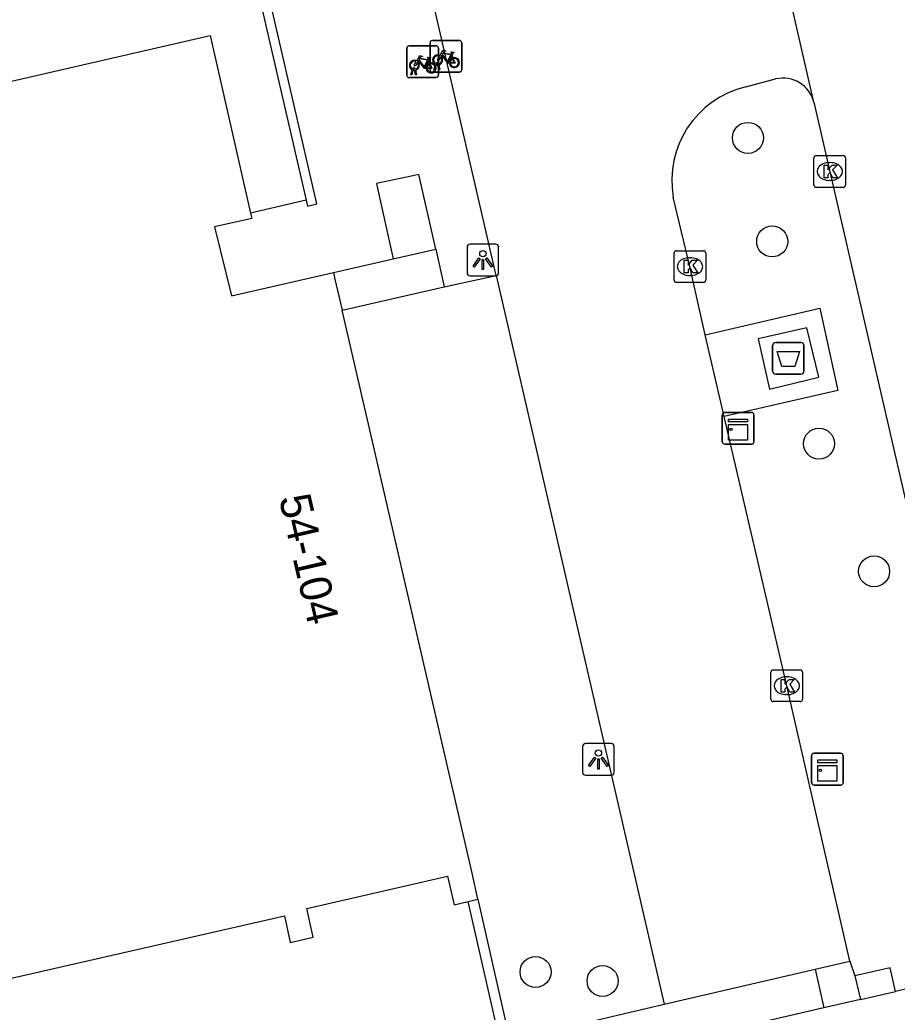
# Model space of a CAD drawing. Extents: x 156414 to 157775, y 382335 to 383765.
# Drawn here: x 156548.24 to 156575.91, y 383290.75 to 383322.06 of the extents above; entities that cross this region are included whole.
import ezdxf

# ---------------------------------------------------------------- set-up
doc = ezdxf.new("R2010")
doc.units = 0
for name, color, linetype in [('IMGEO_Afval_apart_plaats', 7, 'Continuous'), ('IMGEO_Boom', 7, 'Continuous'), ('IMGEO_Fietsenrek', 7, 'Continuous'), ('IMGEO_Haag', 7, 'Continuous'), ('IMGEO_Kast', 7, 'Continuous'), ('IMGEO_Kolk', 7, 'Continuous'), ('IMGEO_Lichtpunt', 7, 'Continuous'), ('IMGEO_Muur', 7, 'Continuous'), ('IMGEO_Pand', 7, 'Continuous'), ('IMGEO_Pand_nummerreeks', 7, 'Continuous'), ('IMGEO_Parkeervlak_open', 7, 'Continuous'), ('IMGEO_Rijbaan_lokaal_gesloten', 7, 'Continuous'), ('IMGEO_Rijbaan_lokaal_open', 7, 'Continuous'), ('IMGEO_Voetpad_gesloten', 7, 'Continuous'), ('IMGEO_Voetpad_open', 7, 'Continuous')]:
    doc.layers.add(name, color=color, linetype=linetype)

msp = doc.modelspace()

# ---------------------------------------------------------------- linework, layer by layer
at = {"layer": 'IMGEO_Afval_apart_plaats'}
for p, q in [((156572.085, 383311.878), (156572.875, 383311.878)), ((156572.875, 383311.878), (156572.085, 383311.878)), ((156571.985, 383310.978), (156571.985, 383311.778)), ((156571.985, 383311.778), (156571.985, 383310.978)), ((156572.975, 383311.778), (156572.975, 383310.978)), ((156572.975, 383310.978), (156572.975, 383311.778)), ((156572.875, 383310.878), (156572.085, 383310.878)), ((156572.085, 383310.878), (156572.875, 383310.878))]:
    msp.add_line(p, q, dxfattribs=at)
msp.add_lwpolyline([(156572.128, 383311.592), (156572.832, 383311.592), (156572.683, 383311.122), (156572.277, 383311.122), (156572.128, 383311.592)], dxfattribs=at)
for centre, start, end in [((156572.085, 383311.778), 90, 180), ((156572.085, 383311.778), 90, 180), ((156572.875, 383311.778), 0, 90), ((156572.875, 383311.778), 360, 90), ((156572.085, 383310.978), 180, 270), ((156572.085, 383310.978), 180, 270), ((156572.875, 383310.978), 270, 0), ((156572.875, 383310.978), 270, 0)]:
    msp.add_arc(centre, 0.1, start, end, dxfattribs=at)
at = {"layer": 'IMGEO_Boom'}
for centre in [(156571.207, 383318.333), (156571.973, 383315.064), (156573.45, 383308.686), (156575.188, 383304.658), (156564.511, 383292.019), (156566.623, 383291.735)]:
    msp.add_circle(centre, 0.489, dxfattribs=at)
at = {"layer": 'IMGEO_Fietsenrek'}
for p, q in [((156560.523, 383321.236), (156561.364, 383321.236)), ((156561.364, 383321.236), (156560.523, 383321.236)), ((156561.181, 383320.48), (156561.181, 383321.321)), ((156561.181, 383321.321), (156561.181, 383320.48)), ((156561.256, 383321.405), (156562.097, 383321.405)), ((156562.097, 383321.405), (156561.256, 383321.405)), ((156562.181, 383321.33), (156562.181, 383320.489)), ((156562.181, 383320.489), (156562.181, 383321.33)), ((156560.448, 383320.311), (156560.448, 383321.152)), ((156560.448, 383321.152), (156560.448, 383320.311)), ((156561.448, 383321.161), (156561.448, 383320.32)), ((156561.448, 383320.32), (156561.448, 383321.161)), ((156561.868, 383320.954), (156561.904, 383320.859)), ((156561.135, 383320.785), (156561.171, 383320.69)), ((156561.308, 383320.489), (156561.347, 383320.649)), ((156561.377, 383320.637), (156561.342, 383320.489)), ((156561.419, 383320.661), (156561.418, 383320.665)), ((156561.46, 383320.489), (156561.426, 383320.631)), ((156561.45, 383320.672), (156561.451, 383320.665)), ((156561.458, 383320.635), (156561.493, 383320.489)), ((156560.575, 383320.32), (156560.614, 383320.48)), ((156560.609, 383320.32), (156560.575, 383320.32)), ((156560.644, 383320.468), (156560.609, 383320.32)), ((156560.686, 383320.492), (156560.685, 383320.496)), ((156560.727, 383320.32), (156560.693, 383320.462)), ((156560.717, 383320.503), (156560.718, 383320.496)), ((156560.725, 383320.466), (156560.76, 383320.32)), ((156560.76, 383320.32), (156560.727, 383320.32)), ((156562.106, 383320.405), (156561.265, 383320.405)), ((156561.265, 383320.405), (156562.106, 383320.405)), ((156561.342, 383320.489), (156561.308, 383320.489)), ((156561.493, 383320.489), (156561.46, 383320.489)), ((156561.373, 383320.236), (156560.532, 383320.236)), ((156560.532, 383320.236), (156561.373, 383320.236))]:
    msp.add_line(p, q, dxfattribs=at)
for points in [[(156560.761, 383320.762), (156560.856, 383320.926), (156560.942, 383320.912), (156560.944, 383320.903), (156560.888, 383320.892), (156560.861, 383320.847), (156561.117, 383320.806)], [(156561.494, 383320.931), (156561.589, 383321.095), (156561.675, 383321.081), (156561.677, 383321.072), (156561.621, 383321.061), (156561.594, 383321.016), (156561.85, 383320.975)], [(156561.79, 383320.687), (156561.74, 383320.687), (156561.549, 383320.938), (156561.53, 383320.906)], [(156561.837, 383320.95), (156561.58, 383320.991), (156561.563, 383320.962), (156561.73, 383320.742), (156561.837, 383320.95)], [(156561.885, 383320.852), (156561.855, 383320.929), (156561.746, 383320.711), (156561.789, 383320.711)], [(156561.85, 383320.975), (156561.875, 383321.024), (156561.869, 383321.028), (156561.846, 383321.032), (156561.834, 383321.039), (156561.833, 383321.042), (156561.835, 383321.047), (156561.93, 383321.032), (156561.932, 383321.022), (156561.922, 383321.009), (156561.91, 383321.003), (156561.896, 383321.009), (156561.868, 383320.954)], [(156560.782, 383320.71), (156560.73, 383320.62), (156560.69, 383320.595), (156560.691, 383320.642), (156560.746, 383320.736)], [(156561.057, 383320.518), (156561.007, 383320.518), (156560.816, 383320.769), (156560.797, 383320.737)], [(156561.104, 383320.781), (156560.847, 383320.822), (156560.83, 383320.793), (156560.997, 383320.573), (156561.104, 383320.781)], [(156561.152, 383320.683), (156561.122, 383320.76), (156561.013, 383320.542), (156561.056, 383320.542)], [(156561.086, 383320.542), (156561.206, 383320.541), (156561.162, 383320.655)], [(156561.182, 383320.662), (156561.237, 383320.517), (156561.087, 383320.517)], [(156561.117, 383320.806), (156561.142, 383320.855), (156561.136, 383320.859), (156561.113, 383320.863), (156561.101, 383320.87), (156561.1, 383320.873), (156561.102, 383320.878), (156561.197, 383320.863), (156561.199, 383320.853), (156561.189, 383320.84), (156561.177, 383320.834), (156561.163, 383320.84), (156561.135, 383320.785)], [(156561.515, 383320.879), (156561.463, 383320.789), (156561.423, 383320.764), (156561.424, 383320.811), (156561.479, 383320.905)], [(156561.819, 383320.711), (156561.939, 383320.71), (156561.895, 383320.824)], [(156561.915, 383320.831), (156561.97, 383320.686), (156561.82, 383320.686)]]:
    msp.add_lwpolyline(points, dxfattribs=at)
for centre, radius, start, end in [((156560.526, 383321.158), 0.0779, 92.4484, 184.2845), ((156560.526, 383321.158), 0.0779, 92.4484, 184.2845), ((156561.259, 383321.327), 0.0779, 92.4484, 184.2845), ((156561.259, 383321.327), 0.0779, 92.4484, 184.2845), ((156561.37, 383321.158), 0.0779, 2.4484, 94.2845), ((156561.37, 383321.158), 0.0779, 2.4484, 94.2845), ((156562.103, 383321.327), 0.0779, 2.4484, 94.2845), ((156562.103, 383321.327), 0.0779, 2.4484, 94.2845), ((156561.421, 383320.79), 0.159, 62.6766, 242.1369), ((156561.421, 383320.79), 0.129, 63.3192, 238.903), ((156560.688, 383320.621), 0.159, 62.6766, 242.1369), ((156560.688, 383320.621), 0.129, 63.3192, 238.903), ((156560.688, 383320.621), 0.129, 283.6043, 43.4302), ((156560.688, 383320.621), 0.159, 283.5766, 46.6042), ((156561.215, 383320.537), 0.159, 113.3408, 178.3217), ((156561.215, 383320.537), 0.159, 187.0065, 105.7708), ((156561.215, 383320.537), 0.129, 113.923, 177.9556), ((156561.215, 383320.537), 0.129, 188.6715, 104.5883), ((156561.401, 383320.661), 0.0499, 12.8025, 158.6934), ((156561.421, 383320.79), 0.159, 253.9967, 271.7867), ((156561.401, 383320.661), 0.0174, 12.8025, 163.4502), ((156561.421, 383320.79), 0.129, 253.415, 269.0204), ((156561.421, 383320.79), 0.129, 283.6043, 43.4302), ((156561.421, 383320.79), 0.159, 283.5766, 46.6042), ((156561.948, 383320.706), 0.159, 113.3408, 178.3217), ((156561.948, 383320.706), 0.159, 187.0065, 105.7708), ((156561.948, 383320.706), 0.129, 113.923, 177.9556), ((156561.948, 383320.706), 0.129, 188.6715, 104.5883), ((156560.526, 383320.314), 0.0779, 182.4484, 274.2845), ((156560.526, 383320.314), 0.0779, 182.4484, 274.2845), ((156560.668, 383320.492), 0.0499, 12.8025, 158.6934), ((156560.688, 383320.621), 0.159, 253.9967, 271.7867), ((156560.668, 383320.492), 0.0174, 12.8025, 163.4502), ((156560.688, 383320.621), 0.129, 253.415, 269.0204), ((156561.259, 383320.483), 0.0779, 182.4484, 274.2845), ((156561.259, 383320.483), 0.0779, 182.4484, 274.2845), ((156561.37, 383320.314), 0.0779, 272.4484, 4.2845), ((156561.37, 383320.314), 0.0779, 272.4484, 4.2845), ((156562.103, 383320.483), 0.0779, 272.4484, 4.2845), ((156562.103, 383320.483), 0.0779, 272.4484, 4.2845)]:
    msp.add_arc(centre, radius, start, end, dxfattribs=at)
at = {"layer": 'IMGEO_Haag'}
msp.add_lwpolyline([(156575.867, 383291.408), (156575.694, 383292.152), (156574.583, 383291.894)], dxfattribs=at)
at = {"layer": 'IMGEO_Kast'}
for p, q in [((156570.474, 383309.672), (156571.315, 383309.672)), ((156571.315, 383309.672), (156570.474, 383309.672)), ((156570.399, 383308.747), (156570.399, 383309.588)), ((156570.399, 383309.588), (156570.399, 383308.747)), ((156571.399, 383309.597), (156571.399, 383308.756)), ((156571.399, 383308.756), (156571.399, 383309.597)), ((156571.324, 383308.672), (156570.483, 383308.672)), ((156570.483, 383308.672), (156571.324, 383308.672)), ((156573.214, 383297.992), (156573.214, 383298.833)), ((156573.214, 383298.833), (156573.214, 383297.992)), ((156573.289, 383298.917), (156574.13, 383298.917)), ((156574.13, 383298.917), (156573.289, 383298.917)), ((156574.214, 383298.842), (156574.214, 383298.001)), ((156574.214, 383298.001), (156574.214, 383298.842)), ((156574.139, 383297.917), (156573.298, 383297.917)), ((156573.298, 383297.917), (156574.139, 383297.917))]:
    msp.add_line(p, q, dxfattribs=at)
for points in [[(156570.594, 383309.462), (156571.194, 383309.462), (156571.194, 383309.377), (156570.594, 383309.377), (156570.594, 383309.462)], [(156570.594, 383309.287), (156571.194, 383309.287), (156571.194, 383308.798), (156570.594, 383308.798), (156570.594, 383309.287)], [(156573.409, 383298.707), (156574.009, 383298.707), (156574.009, 383298.622), (156573.409, 383298.622), (156573.409, 383298.707)], [(156573.409, 383298.532), (156574.009, 383298.532), (156574.009, 383298.043), (156573.409, 383298.043), (156573.409, 383298.532)]]:
    msp.add_lwpolyline(points, dxfattribs=at)
for centre in [(156570.678, 383309.136), (156573.493, 383298.381)]:
    msp.add_circle(centre, 0.0377, dxfattribs=at)
for centre, start, end in [((156570.477, 383309.594), 92.4484, 184.2845), ((156570.477, 383309.594), 92.4484, 184.2845), ((156571.321, 383309.594), 2.4484, 94.2845), ((156571.321, 383309.594), 2.4484, 94.2845), ((156570.477, 383308.75), 182.4484, 274.2845), ((156570.477, 383308.75), 182.4484, 274.2845), ((156571.321, 383308.75), 272.4484, 4.2845), ((156571.321, 383308.75), 272.4484, 4.2845), ((156573.292, 383298.839), 92.4484, 184.2845), ((156573.292, 383298.839), 92.4484, 184.2845), ((156574.136, 383298.839), 2.4484, 94.2845), ((156574.136, 383298.839), 2.4484, 94.2845), ((156573.292, 383297.995), 182.4484, 274.2845), ((156573.292, 383297.995), 182.4484, 274.2845), ((156574.136, 383297.995), 272.4484, 4.2845), ((156574.136, 383297.995), 272.4484, 4.2845)]:
    msp.add_arc(centre, 0.0779, start, end, dxfattribs=at)
at = {"layer": 'IMGEO_Kolk'}
for p, q in [((156573.289, 383316.846), (156573.289, 383317.698)), ((156573.364, 383317.772), (156574.216, 383317.772)), ((156573.777, 383317.552), (156573.802, 383317.552)), ((156574.29, 383317.698), (156574.29, 383316.846)), ((156573.8, 383316.992), (156573.775, 383316.992)), ((156574.216, 383316.772), (156573.364, 383316.772)), ((156568.88, 383313.846), (156568.88, 383314.698)), ((156568.955, 383314.772), (156569.807, 383314.772)), ((156569.881, 383314.698), (156569.881, 383313.846)), ((156569.368, 383314.552), (156569.393, 383314.552)), ((156569.807, 383313.772), (156568.955, 383313.772)), ((156569.391, 383313.992), (156569.366, 383313.992)), ((156572.008, 383301.548), (156572.86, 383301.548)), ((156571.933, 383300.622), (156571.933, 383301.474)), ((156572.421, 383301.328), (156572.446, 383301.328)), ((156572.934, 383301.474), (156572.934, 383300.622)), ((156572.444, 383300.768), (156572.419, 383300.768)), ((156572.86, 383300.548), (156572.008, 383300.548))]:
    msp.add_line(p, q, dxfattribs=at)
for points in [[(156573.289, 383316.846), (156573.289, 383317.698)], [(156573.364, 383317.772), (156574.216, 383317.772)], [(156573.61, 383317.472), (156573.733, 383317.472), (156573.733, 383317.321), (156573.863, 383317.472), (156574.027, 383317.472), (156573.881, 383317.321), (156574.034, 383317.072), (156573.882, 383317.072), (156573.797, 383317.236), (156573.733, 383317.169), (156573.733, 383317.072), (156573.61, 383317.072), (156573.61, 383317.472)], [(156574.29, 383317.698), (156574.29, 383316.846)], [(156574.216, 383316.772), (156573.364, 383316.772)], [(156568.88, 383313.846), (156568.88, 383314.698)], [(156568.955, 383314.772), (156569.807, 383314.772)], [(156569.881, 383314.698), (156569.881, 383313.846)], [(156569.201, 383314.472), (156569.324, 383314.472), (156569.324, 383314.321), (156569.454, 383314.472), (156569.618, 383314.472), (156569.472, 383314.321), (156569.625, 383314.072), (156569.473, 383314.072), (156569.388, 383314.236), (156569.324, 383314.169), (156569.324, 383314.072), (156569.201, 383314.072), (156569.201, 383314.472)], [(156569.807, 383313.772), (156568.955, 383313.772)], [(156572.008, 383301.548), (156572.86, 383301.548)], [(156571.933, 383300.622), (156571.933, 383301.474)], [(156572.254, 383301.248), (156572.377, 383301.248), (156572.377, 383301.097), (156572.507, 383301.248), (156572.671, 383301.248), (156572.525, 383301.097), (156572.678, 383300.848), (156572.526, 383300.848), (156572.441, 383301.012), (156572.377, 383300.945), (156572.377, 383300.848), (156572.254, 383300.848), (156572.254, 383301.248)], [(156572.934, 383301.474), (156572.934, 383300.622)], [(156572.86, 383300.548), (156572.008, 383300.548)]]:
    msp.add_lwpolyline(points, dxfattribs=at)
for centre, start, end in [((156573.366, 383317.696), 91.552, 178.448), ((156573.366, 383317.696), 91.552, 178.448), ((156574.214, 383317.696), 1.552, 88.448), ((156574.214, 383317.696), 1.552, 88.448), ((156573.366, 383316.848), 181.552, 268.448), ((156573.366, 383316.848), 181.552, 268.448), ((156574.214, 383316.848), 271.552, 358.448), ((156574.214, 383316.848), 271.552, 358.448), ((156568.957, 383314.696), 91.552, 178.448), ((156568.957, 383314.696), 91.552, 178.448), ((156569.805, 383314.696), 1.552, 88.448), ((156569.805, 383314.696), 1.552, 88.448), ((156568.957, 383313.848), 181.552, 268.448), ((156568.957, 383313.848), 181.552, 268.448), ((156569.805, 383313.848), 271.552, 358.448), ((156569.805, 383313.848), 271.552, 358.448), ((156572.01, 383301.472), 91.552, 178.448), ((156572.01, 383301.472), 91.552, 178.448), ((156572.858, 383301.472), 1.552, 88.448), ((156572.858, 383301.472), 1.552, 88.448), ((156572.01, 383300.624), 181.552, 268.448), ((156572.01, 383300.624), 181.552, 268.448), ((156572.858, 383300.624), 271.552, 358.448), ((156572.858, 383300.624), 271.552, 358.448)]:
    msp.add_arc(centre, 0.0765, start, end, dxfattribs=at)
for centre, major_axis, ratio, start_param, end_param in [((156573.776, 383317.272), (-0.387, 0.002), 0.722429, 4.712389, 7.853982), ((156573.801, 383317.272), (-0.39, 0.002), 0.717154, 1.570796, 4.712389), ((156569.367, 383314.272), (-0.387, 0.002), 0.722429, 4.712389, 7.853982), ((156569.392, 383314.272), (-0.39, 0.002), 0.717154, 1.570796, 4.712389), ((156572.42, 383301.048), (-0.387, 0.002), 0.722429, 4.712389, 7.853982), ((156572.445, 383301.048), (-0.39, 0.002), 0.717154, 1.570796, 4.712389)]:
    msp.add_ellipse(centre, major_axis=major_axis, ratio=ratio, start_param=start_param, end_param=end_param, dxfattribs=at)
at = {"layer": 'IMGEO_Lichtpunt'}
for p, q in [((156563.252, 383314.978), (156562.444, 383314.978)), ((156563.252, 383314.978), (156562.444, 383314.978)), ((156562.35, 383314.883), (156562.35, 383314.076)), ((156562.35, 383314.883), (156562.35, 383314.076)), ((156563.346, 383314.076), (156563.346, 383314.883)), ((156563.346, 383314.076), (156563.346, 383314.883)), ((156562.444, 383313.982), (156563.252, 383313.982)), ((156562.444, 383313.982), (156563.252, 383313.982)), ((156565.995, 383299.128), (156565.995, 383298.321)), ((156565.995, 383299.128), (156565.995, 383298.321)), ((156566.897, 383299.223), (156566.089, 383299.223)), ((156566.897, 383299.223), (156566.089, 383299.223)), ((156566.991, 383298.321), (156566.991, 383299.128)), ((156566.991, 383298.321), (156566.991, 383299.128)), ((156566.089, 383298.227), (156566.897, 383298.227)), ((156566.089, 383298.227), (156566.897, 383298.227))]:
    msp.add_line(p, q, dxfattribs=at)
for points in [[(156562.724, 383314.547), (156562.763, 383314.519), (156562.575, 383314.257), (156562.537, 383314.284), (156562.724, 383314.547)], [(156562.826, 383314.499), (156562.873, 383314.499), (156562.873, 383314.177), (156562.826, 383314.177), (156562.826, 383314.499)], [(156562.936, 383314.519), (156562.974, 383314.546), (156563.161, 383314.284), (156563.122, 383314.256), (156562.936, 383314.519)], [(156566.369, 383298.792), (156566.408, 383298.764), (156566.22, 383298.502), (156566.182, 383298.529), (156566.369, 383298.792)], [(156566.471, 383298.744), (156566.518, 383298.744), (156566.518, 383298.422), (156566.471, 383298.422), (156566.471, 383298.744)], [(156566.581, 383298.764), (156566.619, 383298.791), (156566.806, 383298.529), (156566.767, 383298.501), (156566.581, 383298.764)]]:
    msp.add_lwpolyline(points, dxfattribs=at)
for centre in [(156562.849, 383314.681), (156566.494, 383298.926)]:
    msp.add_circle(centre, 0.0994, dxfattribs=at)
for centre, start, end in [((156562.444, 383314.883), 90, 180), ((156562.444, 383314.883), 90, 180), ((156563.252, 383314.883), 0, 90), ((156563.252, 383314.883), 0, 90), ((156562.444, 383314.076), 180, 270), ((156562.444, 383314.076), 180, 270), ((156563.252, 383314.076), 270, 0), ((156563.252, 383314.076), 270, 360), ((156566.089, 383299.128), 90, 180), ((156566.089, 383299.128), 90, 180), ((156566.897, 383299.128), 0, 90), ((156566.897, 383299.128), 0, 90), ((156566.089, 383298.321), 180, 270), ((156566.089, 383298.321), 180, 270), ((156566.897, 383298.321), 270, 0), ((156566.897, 383298.321), 270, 360)]:
    msp.add_arc(centre, 0.0946, start, end, dxfattribs=at)
at = {"layer": 'IMGEO_Muur'}
for points in [[(156550.842, 383344.246), (156557.274, 383316.368)], [(156557.274, 383316.368), (156557.317, 383316.183), (156557.616, 383316.251), (156554.451, 383329.997)], [(156562.694, 383294.311), (156563.696, 383289.858)], [(156568.814, 383266.383), (156565.131, 383282.257), (156556.216, 383280.21), (156554.677, 383286.841), (156563.589, 383288.927), (156562.388, 383294.241)]]:
    msp.add_lwpolyline(points, dxfattribs=at)
at = {"layer": 'IMGEO_Pand'}
for points in [[(156535.587, 383311.853), (156537.454, 383312.319), (156536.257, 383317.428), (156554.246, 383321.562), (156555.519, 383315.962)], [(156555.519, 383315.962), (156555.558, 383315.789), (156554.388, 383315.523), (156554.925, 383313.346), (156558.135, 383314.087)], [(156558.135, 383314.087), (156558.184, 383313.876), (156558.411, 383312.892)], [(156562.694, 383294.311), (156562.507, 383295.139), (156558.411, 383312.892)], [(156535.757, 383311.125), (156536.21, 383311.238), (156537.403, 383305.981), (156539.198, 383306.443), (156540.253, 383301.879), (156538.478, 383301.477), (156538.657, 383300.687), (156543.551, 383301.835), (156544.733, 383296.614), (156546.406, 383297), (156547.659, 383291.746), (156556.588, 383293.788), (156556.766, 383292.95), (156557.499, 383293.118), (156557.291, 383294.025), (156561.735, 383295.045), (156561.943, 383294.139), (156562.388, 383294.241)], [(156562.388, 383294.241), (156562.694, 383294.311)]]:
    msp.add_lwpolyline(points, dxfattribs=at)
at = {"layer": 'IMGEO_Parkeervlak_open'}
for points in [[(156558.411, 383312.892), (156561.627, 383313.631)], [(156563.696, 383289.858), (156568.564, 383291.001)]]:
    msp.add_lwpolyline(points, dxfattribs=at)
at = {"layer": 'IMGEO_Rijbaan_lokaal_gesloten'}
for points in [[(156573.29, 383319.457), (156571.465, 383327.409)], [(156573.29, 383319.457), (156579.352, 383293.115)]]:
    msp.add_lwpolyline(points, dxfattribs=at)
at = {"layer": 'IMGEO_Rijbaan_lokaal_open'}
for points in [[(156563.269, 383313.993), (156559.028, 383332.373)], [(156571.14, 383319.944), (156572.083, 383320.19)], [(156569.863, 383312.122), (156569.38, 383314.271), (156568.854, 383316.46)], [(156563.269, 383313.993), (156568.564, 383291.001)], [(156570.463, 383309.543), (156569.863, 383312.122)], [(156574.426, 383292.358), (156572.433, 383301.047), (156570.463, 383309.543)], [(156579.352, 383293.115), (156576.67, 383291.594), (156575.867, 383291.408)], [(156573.325, 383292.103), (156574.426, 383292.358)], [(156568.564, 383291.001), (156573.325, 383292.103)], [(156574.761, 383291.153), (156575.867, 383291.408)], [(156573.601, 383290.885), (156568.897, 383289.799)], [(156574.761, 383291.153), (156573.601, 383290.885)]]:
    msp.add_lwpolyline(points, dxfattribs=at)
for centre, radius, start, end in [((156572.319, 383319.218), 1, 13.8089, 103.6512), ((156571.851, 383316.986), 3.042, 103.5059, 189.9529)]:
    msp.add_arc(centre, radius, start, end, dxfattribs=at)
at = {"layer": 'IMGEO_Voetpad_gesloten'}
for points in [[(156561.36, 383314.822), (156560.83, 383317.18), (156560.636, 383317.138), (156559.49, 383316.888), (156559.534, 383316.693), (156560.022, 383314.517)], [(156560.022, 383314.517), (156561.36, 383314.822)], [(156573.063, 383312.34), (156571.531, 383311.995), (156571.886, 383310.406), (156573.446, 383310.784), (156573.063, 383312.34)]]:
    msp.add_lwpolyline(points, dxfattribs=at)
at = {"layer": 'IMGEO_Voetpad_open'}
for points in [[(156557.274, 383316.368), (156555.519, 383315.962)], [(156561.36, 383314.822), (156561.627, 383313.631)], [(156558.135, 383314.087), (156560.022, 383314.517)], [(156561.627, 383313.631), (156563.269, 383313.993)], [(156569.863, 383312.122), (156573.479, 383312.959), (156574.039, 383310.36), (156570.463, 383309.543)], [(156574.426, 383292.358), (156574.583, 383291.894)], [(156573.325, 383292.103), (156573.601, 383290.885)], [(156574.583, 383291.894), (156574.761, 383291.153)]]:
    msp.add_lwpolyline(points, dxfattribs=at)

# ---------------------------------------------------------------- texts
at = {"layer": 'IMGEO_Pand_nummerreeks'}
msp.add_text('54-104', height=1, rotation=282.9928, dxfattribs=at).set_placement((156556.41, 383306.972))

doc.saveas('drawing.dxf')
